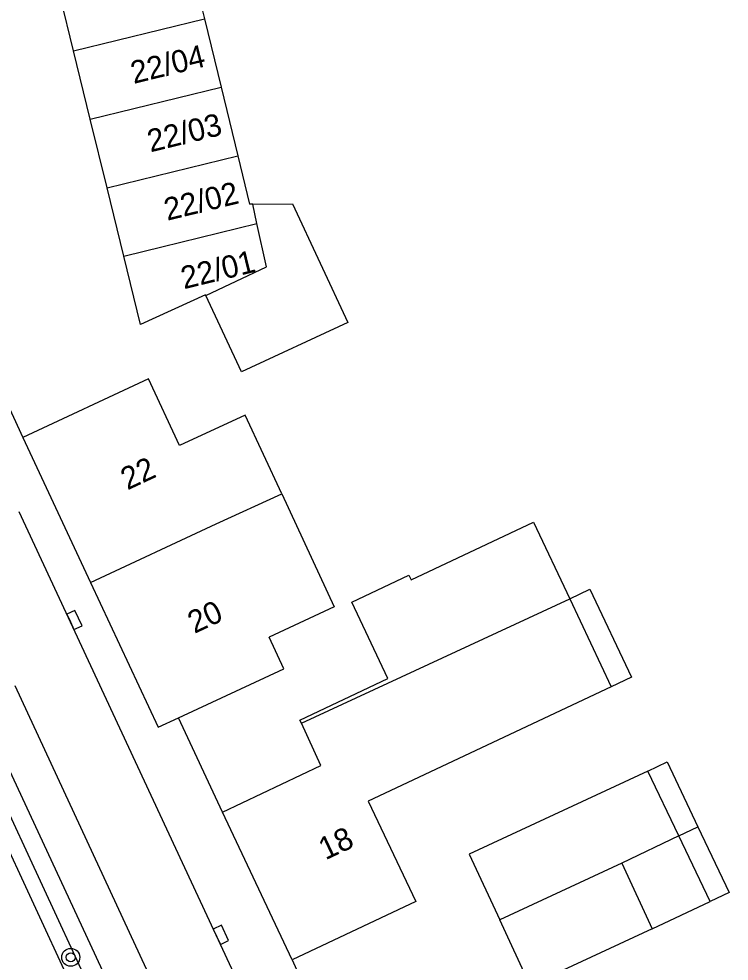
# Model space of a CAD drawing. Extents: x 136000 to 138005, y 398500 to 400500.
# Drawn here: x 137585.7 to 137617.3, y 399101.56 to 399143.5 of the extents above; entities that cross this region are included whole.
import ezdxf

# ---------------------------------------------------------------- set-up
doc = ezdxf.new("R2010")
doc.units = 0
for name, color, linetype in [('gg-anno-huisnummerreeks BGT', 7, 'Continuous'), ('gg-bbg-bijgebouw', 7, 'Continuous'), ('gg-bbg-gedigitaliseerde bebouwing', 7, 'Continuous'), ('gg-bbg-gedigitaliseerde bijgebouw', 7, 'Continuous'), ('gg-bbg-hoofdgebouw', 7, 'Continuous'), ('gg-bbg-luifel en loopbrug', 7, 'Continuous'), ('gg-bbg-tussenscheiding', 7, 'Continuous'), ('gg-knt-verharding', 7, 'Continuous'), ('gg-knt-verharding nz', 7, 'Continuous'), ('gt-grn-groengrens', 7, 'Continuous'), ('gt-symb-boom', 7, 'Continuous'), ('gt-symb-kolk', 7, 'Continuous')]:
    doc.layers.add(name, color=color, linetype=linetype)

# ---------------------------------------------------------------- blocks, each defined once
blk = doc.blocks.new('gt0-KOLK')
at = {"layer": 'gt-symb-kolk'}
blk.add_lwpolyline([(0, 0), (0.375, 0), (0.375, 0.4), (-0.375, 0.4), (-0.375, 0), (0, 0)], dxfattribs=at)
blk = doc.blocks.new('gt0-BOOM')
at = {"layer": 'gt-symb-boom'}
for radius in [0.4, 0.2]:
    blk.add_circle((0, 0), radius, dxfattribs=at)

msp = doc.modelspace()

# ---------------------------------------------------------------- linework, layer by layer
at = {"layer": 'gg-bbg-bijgebouw'}
msp.add_lwpolyline([(137598.267, 399112.145), (137598.2, 399112.29), (137602.12, 399114.14), (137600.51, 399117.54)], dxfattribs=at)
at = {"layer": 'gg-bbg-gedigitaliseerde bebouwing'}
for p, q in [((137610.21, 399117.693), (137612.056, 399113.775)), ((137612.056, 399113.775), (137601.246, 399108.682))]:
    msp.add_line(p, q, dxfattribs=at)
for points in [[(137592.85, 399124.51), (137591.466, 399127.477), (137585.87, 399124.87)], [(137597.395, 399122.359), (137595.766, 399125.865), (137592.85, 399124.51)], [(137597.395, 399122.359), (137599.734, 399117.325), (137596.832, 399115.977)], [(137592.794, 399112.391), (137597.486, 399114.577), (137596.832, 399115.977)], [(137601.246, 399108.682), (137603.358, 399104.211), (137597.86, 399101.62)]]:
    msp.add_lwpolyline(points, dxfattribs=at)
at = {"layer": 'gg-bbg-gedigitaliseerde bijgebouw'}
for p, q in [((137593.217, 399146.531), (137593.954, 399143.501)), ((137588.129, 399142.077), (137587.381, 399145.136)), ((137593.954, 399143.501), (137594.696, 399140.454)), ((137588.874, 399139.03), (137588.129, 399142.077)), ((137594.696, 399140.454), (137595.437, 399137.407)), ((137589.62, 399135.984), (137588.874, 399139.03)), ((137595.437, 399137.407), (137595.963, 399135.246)), ((137590.365, 399132.937), (137589.62, 399135.984)), ((137596.106, 399135.247), (137595.963, 399135.246)), ((137594.005, 399131.219), (137594.019, 399131.189)), ((137615.07, 399107.13), (137613.693, 399110.022)), ((137616.457, 399104.216), (137615.07, 399107.13)), ((137612.524, 399105.919), (137607.093, 399103.396)), ((137612.524, 399105.919), (137613.885, 399102.992)), ((137613.885, 399102.992), (137616.457, 399104.216))]:
    msp.add_line(p, q, dxfattribs=at)
for points in [[(137596.106, 399135.247), (137597.868, 399135.263), (137600.329, 399129.988), (137595.607, 399127.785), (137594.019, 399131.189)], [(137594.005, 399131.219), (137591.11, 399129.891), (137590.365, 399132.937)], [(137600.51, 399117.54), (137603.05, 399118.74), (137603.158, 399118.536), (137608.604, 399121.102), (137610.21, 399117.693)], [(137613.693, 399110.022), (137605.733, 399106.323), (137607.093, 399103.396)]]:
    msp.add_lwpolyline(points, dxfattribs=at)
at = {"layer": 'gg-bbg-hoofdgebouw'}
for p, q in [((137585.87, 399124.87), (137588.88, 399118.42)), ((137597.86, 399101.62), (137594.76, 399108.19))]:
    msp.add_line(p, q, dxfattribs=at)
for points in [[(137588.88, 399118.42), (137591.89, 399111.97), (137592.794, 399112.391)], [(137594.76, 399108.19), (137599.14, 399110.26), (137598.267, 399112.145)]]:
    msp.add_lwpolyline(points, dxfattribs=at)
at = {"layer": 'gg-bbg-luifel en loopbrug'}
msp.add_line((137615.07, 399107.13), (137615.917, 399107.533), dxfattribs=at)
for points in [[(137610.21, 399117.693), (137611.107, 399118.116), (137612.953, 399114.198), (137612.056, 399113.775)], [(137613.693, 399110.022), (137614.541, 399110.426), (137615.917, 399107.533)], [(137615.917, 399107.533), (137617.304, 399104.619), (137616.457, 399104.216)], [(137613.885, 399102.992), (137608.454, 399100.468), (137607.093, 399103.396)]]:
    msp.add_lwpolyline(points, dxfattribs=at)
at = {"layer": 'gg-bbg-tussenscheiding'}
for p, q in [((137588.129, 399142.077), (137593.954, 399143.501)), ((137588.874, 399139.03), (137594.696, 399140.454)), ((137589.62, 399135.984), (137595.437, 399137.407)), ((137596.293, 399134.387), (137596.106, 399135.247)), ((137590.365, 399132.937), (137596.293, 399134.387)), ((137594.476, 399121.026), (137597.395, 399122.359)), ((137588.88, 399118.42), (137594.476, 399121.026)), ((137598.267, 399112.145), (137610.21, 399117.693)), ((137615.07, 399107.13), (137612.524, 399105.919))]:
    msp.add_line(p, q, dxfattribs=at)
msp.add_lwpolyline([(137594.019, 399131.189), (137596.712, 399132.46), (137596.293, 399134.387)], dxfattribs=at)
at = {"layer": 'gg-knt-verharding'}
for p, q in [((137585.697, 399121.573), (137614.806, 399058.978)), ((137594.76, 399108.19), (137592.794, 399112.391)), ((137605.658, 399064.193), (137583.928, 399111.007)), ((137597.86, 399101.62), (137599.641, 399097.639))]:
    msp.add_line(p, q, dxfattribs=at)
for points in [[(137581.36, 399127.99), (137584.03, 399128.84), (137585.87, 399124.87)], [(137585.006, 399110.651), (137606.08, 399065.242), (137606.321, 399064.919), (137606.677, 399064.728), (137608.222, 399064.159), (137608.557, 399063.96), (137608.788, 399063.645)]]:
    msp.add_lwpolyline(points, dxfattribs=at)
at = {"layer": 'gg-knt-verharding nz'}
msp.add_line((137608.788, 399063.645), (137585.529, 399113.808), dxfattribs=at)
at = {"layer": 'gt-grn-groengrens'}
msp.add_line((137605.144, 399063.637), (137583.177, 399110.961), dxfattribs=at)

# ---------------------------------------------------------------- block references
at = {"layer": 'gt-symb-boom'}
msp.add_blockref('gt0-BOOM', (137588.008, 399101.729), dxfattribs=at)
at = {"layer": 'gt-symb-kolk'}
for p, rotation in [((137587.988, 399116.657), -64.97272120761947), ((137594.506, 399102.646), -65.22886109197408)]:
    msp.add_blockref('gt0-KOLK', p, dxfattribs=dict(at, rotation=rotation))

# ---------------------------------------------------------------- texts
at = {"layer": 'gg-anno-huisnummerreeks BGT'}
for s, rotation, p in [('22/04', 13.7, (137590.808, 399140.604)), ('22/03', 13.7, (137591.553, 399137.557)), ('22/02', 13.7, (137592.299, 399134.511)), ('22/01', 13.7, (137593.044, 399131.464)), ('22', 25, (137590.529, 399122.509)), ('20', 25, (137593.51, 399116.122)), ('18', 25.3, (137599.339, 399106.042))]:
    msp.add_text(s, height=1, rotation=rotation, dxfattribs=at).set_placement(p)

doc.saveas('drawing.dxf')
